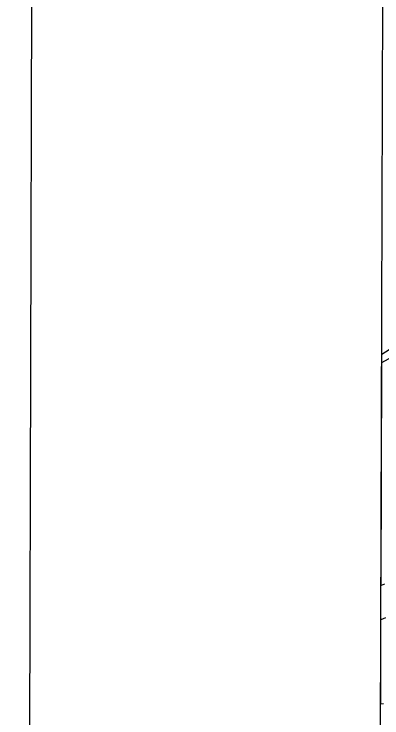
# Model space of a CAD drawing. Extents: x 3161665 to 3199565, y 885729 to 911164.
# Drawn here: x 3165000 to 3165912, y 900903 to 902647 of the extents above; entities that cross this region are included whole.
import ezdxf

# ---------------------------------------------------------------- set-up
doc = ezdxf.new("R2010")
doc.units = 0
for name, color, linetype in [('V-ANNO-SYMB', 7, 'Continuous'), ('V-GRID-FRAM', 7, 'Continuous'), ('V-SITE-VEGE', 7, 'Continuous'), ('V-WETL-SWMP', 7, 'Continuous')]:
    doc.layers.add(name, color=color, linetype=linetype)

msp = doc.modelspace()

# ---------------------------------------------------------------- linework, layer by layer
at = {"layer": 'V-ANNO-SYMB'}
msp.add_lwpolyline([(3165000.2, 887031.2), (3198083.2, 886939.8), (3198146.6, 909856.3), (3165063.5, 909947.7), (3165000.2, 887031.2)], dxfattribs=at)
at = {"layer": 'V-GRID-FRAM'}
msp.add_lwpolyline([(3165935.6, 909383.8), (3197271.3, 909297.2), (3197229, 891108.8), (3165877.4, 891195.5), (3165935.6, 909383.8)], dxfattribs=at)
at = {"layer": 'V-SITE-VEGE'}
for p, q in [((3165911.4, 901804.1), (3165929.8, 901815.1)), ((3165909.6, 901231.1), (3165911.4, 901804.1)), ((3165917.7, 901234.2), (3165909.6, 901231.1)), ((3165908.6, 900936.9), (3165909.3, 901146.3)), ((3165909.3, 901146.3), (3165909.4, 901146.3)), ((3165909.4, 901146.3), (3165921.5, 901151.2)), ((3165915.9, 900937.7), (3165908.6, 900936.9))]:
    msp.add_line(p, q, dxfattribs=at)
at = {"layer": 'V-WETL-SWMP'}
for p, q in [((3165911.3, 901783.2), (3166024.7, 901845.1)), ((3165909.6, 901231.1), (3165911.3, 901783.2)), ((3165917.7, 901234.2), (3165909.6, 901231.1)), ((3165908.6, 900936.9), (3165909.3, 901146.3)), ((3165909.3, 901146.3), (3165909.4, 901146.3)), ((3165909.4, 901146.3), (3165921.5, 901151.2)), ((3165915.9, 900937.7), (3165908.6, 900936.9))]:
    msp.add_line(p, q, dxfattribs=at)

doc.saveas('drawing.dxf')
